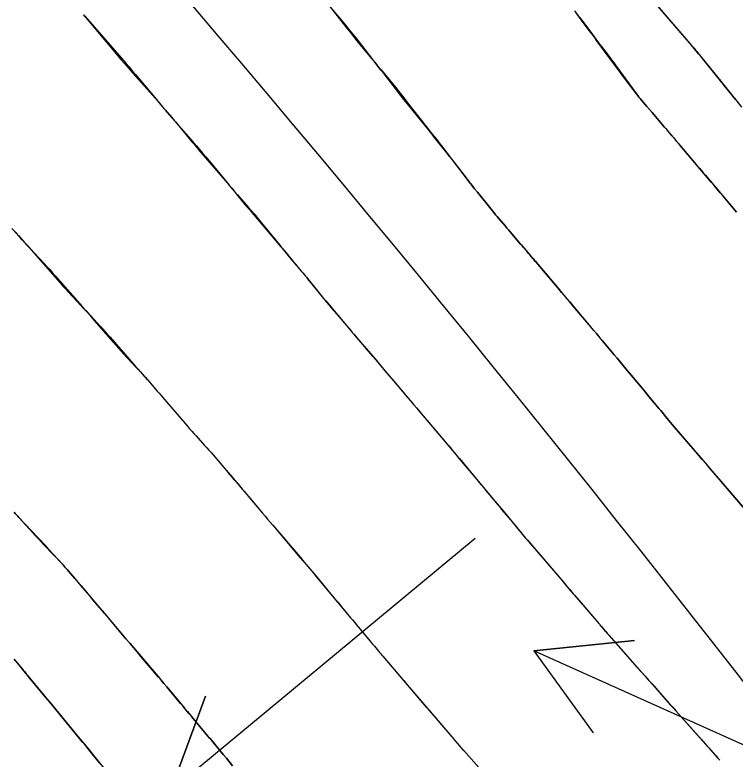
# Model space of a CAD drawing. Extents: x 954385 to 988206, y 1868364 to 1924553.
# Drawn here: x 955929.86 to 955972.52, y 1922805.85 to 1922849.97 of the extents above; entities that cross this region are included whole.
import ezdxf

# ---------------------------------------------------------------- set-up
doc = ezdxf.new("R2010")
doc.units = 0
for name, color, linetype in [('16', 7, 'Continuous'), ('26', 7, 'Continuous'), ('6', 7, 'Continuous'), ('7', 7, 'Continuous'), ('Default', 7, 'Continuous')]:
    doc.layers.add(name, color=color, linetype=linetype)

msp = doc.modelspace()

# ---------------------------------------------------------------- linework, layer by layer
at = {"layer": '16'}
for points in [[(955967.336, 1922851.196), (955969.672, 1922848.477), (955969.83, 1922848.294), (955970.093, 1922847.987), (955970.145, 1922847.926), (955970.197, 1922847.864), (955970.248, 1922847.802), (955970.299, 1922847.739), (955971.493, 1922846.262), (955971.689, 1922846.02), (955971.744, 1922845.95), (955971.8, 1922845.881), (955972.385, 1922845.155), (955972.449, 1922845.075), (955972.488, 1922845.027), (955972.912, 1922844.497)], [(955948.154, 1922850.938), (955949.31, 1922849.452), (955949.511, 1922849.196), (955949.713, 1922848.942), (955949.917, 1922848.69), (955950.123, 1922848.439), (955950.991, 1922847.387), (955951.177, 1922847.162), (955951.363, 1922846.936), (955951.549, 1922846.71), (955951.734, 1922846.484), (955952.475, 1922845.58), (955952.659, 1922845.353), (955952.842, 1922845.125), (955953.023, 1922844.896), (955953.202, 1922844.665), (955954.156, 1922843.431), (955954.236, 1922843.327), (955954.317, 1922843.224), (955954.399, 1922843.122), (955954.481, 1922843.02), (955954.813, 1922842.613), (955954.895, 1922842.512), (955954.976, 1922842.41), (955955.056, 1922842.307), (955955.136, 1922842.204), (955955.454, 1922841.79), (955955.533, 1922841.687), (955955.612, 1922841.583), (955955.692, 1922841.48), (955955.771, 1922841.376), (955956.593, 1922840.3), (955956.757, 1922840.086), (955956.923, 1922839.874), (955957.09, 1922839.663), (955957.258, 1922839.453), (955958.149, 1922838.353), (955958.243, 1922838.238), (955958.337, 1922838.123), (955958.433, 1922838.01), (955958.529, 1922837.896), (955958.914, 1922837.444), (955959.01, 1922837.331), (955959.107, 1922837.218), (955959.203, 1922837.105), (955959.299, 1922836.992), (955959.819, 1922836.383), (955959.866, 1922836.328), (955959.912, 1922836.274), (955959.959, 1922836.219), (955960.005, 1922836.165), (955960.239, 1922835.89), (955960.374, 1922835.731), (955960.554, 1922835.519), (955960.599, 1922835.466), (955960.644, 1922835.413), (955960.689, 1922835.36), (955960.733, 1922835.307), (955962.036, 1922833.766), (955962.265, 1922833.496), (955962.494, 1922833.225), (955962.723, 1922832.954), (955962.952, 1922832.683), (955963.978, 1922831.467), (955964.152, 1922831.262), (955964.325, 1922831.056), (955964.498, 1922830.85), (955964.67, 1922830.644), (955965.36, 1922829.818), (955965.532, 1922829.612), (955965.705, 1922829.405), (955965.877, 1922829.199), (955966.049, 1922828.993), (955966.911, 1922827.961), (955967.012, 1922827.84), (955967.114, 1922827.718), (955967.215, 1922827.596), (955967.317, 1922827.474), (955967.731, 1922826.976), (955967.828, 1922826.859), (955967.925, 1922826.742), (955968.023, 1922826.626), (955968.12, 1922826.509), (955968.508, 1922826.042), (955968.606, 1922825.925), (955968.704, 1922825.809), (955968.802, 1922825.693), (955968.9, 1922825.577), (955970.5, 1922823.706), (955970.764, 1922823.396), (955971.029, 1922823.086), (955971.293, 1922822.777), (955971.558, 1922822.467), (955973.091, 1922820.675)], [(955933.92, 1922849.975), (955933.968, 1922849.92), (955934.015, 1922849.866), (955936.424, 1922847.103), (955936.618, 1922846.879), (955936.81, 1922846.655), (955937.002, 1922846.43), (955937.192, 1922846.204), (955938.247, 1922844.944), (955938.289, 1922844.894), (955938.33, 1922844.844), (955938.372, 1922844.794), (955938.414, 1922844.744), (955938.581, 1922844.543), (955938.622, 1922844.493), (955938.665, 1922844.443), (955938.707, 1922844.393), (955938.749, 1922844.344), (955939.148, 1922843.883), (955939.228, 1922843.79), (955939.308, 1922843.696), (955939.387, 1922843.602), (955939.466, 1922843.507), (955940.176, 1922842.647), (955940.321, 1922842.472), (955940.467, 1922842.298), (955940.614, 1922842.125), (955940.761, 1922841.953), (955942.444, 1922839.996), (955942.576, 1922839.841), (955942.708, 1922839.685), (955942.839, 1922839.528), (955942.969, 1922839.37), (955943.486, 1922838.738), (955943.616, 1922838.58), (955943.747, 1922838.423), (955943.878, 1922838.267), (955944.01, 1922838.111), (955945.614, 1922836.229), (955945.672, 1922836.16), (955945.731, 1922836.09), (955945.789, 1922836.021), (955945.846, 1922835.95), (955946.075, 1922835.668), (955946.133, 1922835.598), (955946.191, 1922835.528), (955946.249, 1922835.458), (955946.308, 1922835.389), (955946.841, 1922834.759), (955946.949, 1922834.63), (955947.057, 1922834.501), (955947.164, 1922834.372), (955947.27, 1922834.241), (955947.781, 1922833.61), (955947.902, 1922833.461), (955948.023, 1922833.314), (955948.145, 1922833.166), (955948.268, 1922833.02), (955949.706, 1922831.312), (955949.775, 1922831.23), (955949.844, 1922831.148), (955949.914, 1922831.066), (955949.983, 1922830.984), (955950.332, 1922830.576), (955950.471, 1922830.413), (955950.541, 1922830.331), (955951.29, 1922829.453), (955951.348, 1922829.385), (955951.406, 1922829.317), (955951.464, 1922829.249), (955951.521, 1922829.181), (955951.835, 1922828.812), (955951.934, 1922828.696), (955952.065, 1922828.542), (955952.098, 1922828.503), (955952.13, 1922828.465), (955952.163, 1922828.426), (955952.196, 1922828.387), (955953.138, 1922827.272), (955953.306, 1922827.073), (955953.474, 1922826.875), (955953.642, 1922826.676), (955953.81, 1922826.477), (955955.349, 1922824.657), (955955.563, 1922824.404), (955955.777, 1922824.15), (955955.99, 1922823.895), (955956.204, 1922823.641), (955957.216, 1922822.429), (955957.349, 1922822.27), (955957.481, 1922822.112), (955957.613, 1922821.953), (955957.746, 1922821.795), (955958.387, 1922821.028), (955958.463, 1922820.936), (955958.54, 1922820.844), (955958.617, 1922820.752), (955958.694, 1922820.66), (955959.077, 1922820.199), (955959.23, 1922820.015), (955959.307, 1922819.923), (955959.874, 1922819.241), (955959.995, 1922819.097), (955960.115, 1922818.954), (955960.237, 1922818.81), (955960.359, 1922818.667), (955962.251, 1922816.455), (955962.478, 1922816.19), (955962.705, 1922815.925), (955962.931, 1922815.66), (955963.158, 1922815.395), (955964.45, 1922813.885), (955964.484, 1922813.845), (955964.518, 1922813.806), (955964.552, 1922813.766), (955964.586, 1922813.726), (955964.765, 1922813.518), (955964.841, 1922813.429), (955964.943, 1922813.311), (955964.968, 1922813.282), (955964.994, 1922813.252), (955965.02, 1922813.223), (955965.045, 1922813.194), (955966.731, 1922811.289), (955966.959, 1922811.032), (955967.186, 1922810.776), (955967.414, 1922810.519), (955967.641, 1922810.262), (955968.685, 1922809.081), (955968.845, 1922808.9), (955969.005, 1922808.72), (955969.165, 1922808.54), (955969.326, 1922808.36), (955969.967, 1922807.641), (955970.128, 1922807.462), (955970.288, 1922807.282), (955970.449, 1922807.102), (955970.609, 1922806.923), (955971.394, 1922806.044), (955971.508, 1922805.916), (955971.623, 1922805.788)], [(955972.61, 1922838.274), (955971.812, 1922839.219), (955971.635, 1922839.428), (955971.458, 1922839.638), (955971.281, 1922839.847), (955971.104, 1922840.056), (955969.269, 1922842.229), (955969.213, 1922842.295), (955969.157, 1922842.362), (955969.101, 1922842.428), (955969.045, 1922842.494), (955968.744, 1922842.849), (955968.635, 1922842.976), (955968.491, 1922843.146), (955968.455, 1922843.188), (955968.419, 1922843.231), (955968.383, 1922843.273), (955968.346, 1922843.315), (955967.615, 1922844.174), (955967.457, 1922844.359), (955967.3, 1922844.543), (955966.985, 1922844.912), (955966.907, 1922845.005), (955966.83, 1922845.099), (955966.755, 1922845.194), (955966.68, 1922845.29), (955966.038, 1922846.131), (955965.907, 1922846.303), (955965.776, 1922846.476), (955965.647, 1922846.65), (955965.518, 1922846.825), (955964.282, 1922848.508), (955964.224, 1922848.586), (955964.166, 1922848.664), (955964.108, 1922848.741), (955964.049, 1922848.818), (955963.813, 1922849.126), (955963.754, 1922849.203), (955963.695, 1922849.28), (955963.637, 1922849.358), (955963.579, 1922849.436), (955963.099, 1922850.087)], [(955929.674, 1922837.313), (955929.872, 1922837.102), (955929.922, 1922837.049), (955929.971, 1922836.995), (955930.019, 1922836.941), (955930.068, 1922836.887), (955930.425, 1922836.483), (955930.501, 1922836.397), (955930.577, 1922836.312), (955930.654, 1922836.228), (955930.732, 1922836.144), (955931.585, 1922835.23), (955931.753, 1922835.049), (955931.919, 1922834.867), (955932.083, 1922834.684), (955932.247, 1922834.499), (955933.572, 1922832.989), (955933.814, 1922832.712), (955934.056, 1922832.436), (955934.297, 1922832.159), (955934.539, 1922831.881), (955935.704, 1922830.541), (955935.846, 1922830.38), (955935.988, 1922830.22), (955936.131, 1922830.061), (955936.276, 1922829.903), (955937.022, 1922829.094), (955937.085, 1922829.026), (955937.147, 1922828.959), (955937.209, 1922828.891), (955937.271, 1922828.824), (955937.519, 1922828.553), (955937.581, 1922828.485), (955937.642, 1922828.417), (955937.703, 1922828.348), (955937.763, 1922828.279), (955938.289, 1922827.67), (955938.396, 1922827.546), (955938.504, 1922827.421), (955938.611, 1922827.296), (955938.719, 1922827.172), (955940.084, 1922825.582), (955940.208, 1922825.438), (955940.333, 1922825.296), (955940.459, 1922825.154), (955940.586, 1922825.014), (955941.097, 1922824.453), (955941.224, 1922824.312), (955941.35, 1922824.171), (955941.475, 1922824.028), (955941.598, 1922823.884), (955942.238, 1922823.135), (955942.37, 1922822.98), (955942.502, 1922822.825), (955942.78, 1922822.499), (955942.84, 1922822.43), (955942.899, 1922822.36), (955942.959, 1922822.29), (955943.018, 1922822.221), (955943.343, 1922821.838), (955943.434, 1922821.731), (955943.556, 1922821.588), (955943.587, 1922821.552), (955943.617, 1922821.516), (955943.648, 1922821.48), (955943.678, 1922821.444), (955944.527, 1922820.441), (955944.679, 1922820.261), (955944.83, 1922820.082), (955944.982, 1922819.903), (955945.133, 1922819.724), (955946.765, 1922817.794), (955946.998, 1922817.519), (955947.229, 1922817.243), (955947.461, 1922816.968), (955947.692, 1922816.692), (955948.854, 1922815.301), (955948.965, 1922815.168), (955949.077, 1922815.034), (955949.188, 1922814.901), (955949.299, 1922814.768), (955949.744, 1922814.236), (955949.855, 1922814.103), (955949.966, 1922813.97), (955950.078, 1922813.837), (955950.189, 1922813.703), (955950.902, 1922812.847), (955951.026, 1922812.697), (955951.151, 1922812.547), (955951.401, 1922812.247), (955951.464, 1922812.172), (955951.527, 1922812.098), (955951.59, 1922812.023), (955951.653, 1922811.949), (955954.227, 1922808.942), (955954.393, 1922808.748), (955954.559, 1922808.554), (955954.725, 1922808.36), (955954.891, 1922808.166), (955955.854, 1922807.042), (955955.889, 1922807.001), (955955.924, 1922806.96), (955956.029, 1922806.838), (955956.064, 1922806.797), (955956.278, 1922806.55), (955956.319, 1922806.501), (955956.361, 1922806.454), (955956.403, 1922806.406), (955956.445, 1922806.358), (955958.974, 1922803.503)], [(955942.753, 1922805.463), (955942.385, 1922805.905), (955942.201, 1922806.126), (955942.017, 1922806.347), (955941.595, 1922806.853), (955941.494, 1922806.975), (955941.393, 1922807.096), (955941.292, 1922807.217), (955941.19, 1922807.338), (955940.335, 1922808.362), (955940.169, 1922808.559), (955940.004, 1922808.757), (955939.839, 1922808.955), (955939.674, 1922809.152), (955939.013, 1922809.942), (955938.848, 1922810.14), (955938.682, 1922810.337), (955938.516, 1922810.534), (955938.35, 1922810.731), (955937.325, 1922811.942), (955937.103, 1922812.205), (955936.881, 1922812.467), (955936.659, 1922812.73), (955936.437, 1922812.992), (955935.195, 1922814.46), (955935.149, 1922814.514), (955935.104, 1922814.568), (955935.058, 1922814.621), (955935.012, 1922814.675), (955934.738, 1922814.998), (955934.479, 1922815.302), (955934.436, 1922815.353), (955934.393, 1922815.403), (955934.35, 1922815.454), (955934.306, 1922815.504), (955933.779, 1922816.122), (955933.595, 1922816.337), (955933.412, 1922816.552), (955933.044, 1922816.983), (955932.952, 1922817.09), (955932.859, 1922817.196), (955932.765, 1922817.302), (955932.67, 1922817.407), (955931.867, 1922818.289), (955931.7, 1922818.471), (955931.534, 1922818.652), (955931.366, 1922818.832), (955931.198, 1922819.012), (955930.098, 1922820.182), (955930.024, 1922820.261), (955929.95, 1922820.341), (955929.876, 1922820.42), (955929.803, 1922820.5)], [(955934.882, 1922805.622), (955934.68, 1922805.87), (955934.276, 1922806.366), (955934.174, 1922806.49), (955934.073, 1922806.613), (955933.972, 1922806.737), (955933.87, 1922806.86), (955931.919, 1922809.227), (955931.649, 1922809.555), (955931.379, 1922809.882), (955930.688, 1922810.72), (955930.628, 1922810.793), (955930.568, 1922810.866), (955930.508, 1922810.938), (955930.448, 1922811.011), (955930.061, 1922811.478), (955929.926, 1922811.64), (955929.871, 1922811.706), (955929.817, 1922811.771)]]:
    msp.add_lwpolyline(points, dxfattribs=at)
at = {"layer": '26'}
for points in [[(955957.131, 1922818.928), (955939.069, 1922803.964), (955941.156, 1922809.589), (955939.069, 1922803.964), (955944.984, 1922804.969)], [(956057.131, 1922768.928), (955960.602, 1922812.276), (955966.571, 1922812.884), (955960.602, 1922812.276), (955964.113, 1922807.411)]]:
    msp.add_lwpolyline(points, dxfattribs=at)
at = {"layer": '6'}
msp.add_lwpolyline([(955933.919, 1922849.973), (955933.979, 1922849.904), (955934.038, 1922849.834), (955935.882, 1922847.634), (955936.122, 1922847.35), (955936.363, 1922847.068), (955936.607, 1922846.788), (955936.852, 1922846.51), (955938.191, 1922845.005), (955938.261, 1922844.925), (955938.331, 1922844.844), (955938.4, 1922844.763), (955938.468, 1922844.681), (955938.769, 1922844.313), (955938.822, 1922844.25), (955938.874, 1922844.188), (955938.928, 1922844.126), (955938.982, 1922844.064), (955939.199, 1922843.819), (955939.254, 1922843.757), (955939.308, 1922843.696), (955939.362, 1922843.634), (955939.416, 1922843.573), (955940.425, 1922842.42), (955940.611, 1922842.207), (955940.795, 1922841.993), (955940.977, 1922841.777), (955941.158, 1922841.56), (955942.388, 1922840.073), (955942.549, 1922839.88), (955942.711, 1922839.688), (955942.875, 1922839.496), (955943.04, 1922839.306), (955943.701, 1922838.548), (955943.865, 1922838.358), (955944.029, 1922838.166), (955944.19, 1922837.974), (955944.35, 1922837.78), (955945.545, 1922836.32), (955945.638, 1922836.206), (955945.732, 1922836.092), (955945.825, 1922835.978), (955945.918, 1922835.864), (955946.337, 1922835.353), (955946.408, 1922835.267), (955946.479, 1922835.182), (955946.551, 1922835.096), (955946.624, 1922835.011), (955946.914, 1922834.673), (955946.986, 1922834.588), (955947.058, 1922834.502), (955947.129, 1922834.416), (955947.199, 1922834.33), (955948.32, 1922832.942), (955948.469, 1922832.76), (955948.619, 1922832.578), (955948.77, 1922832.398), (955948.923, 1922832.219), (955949.619, 1922831.409), (955949.731, 1922831.278), (955949.843, 1922831.147), (955949.955, 1922831.016), (955950.067, 1922830.884), (955950.654, 1922830.194), (955950.904, 1922829.901), (955951.35, 1922829.375), (955951.507, 1922829.191), (955951.782, 1922828.868), (955951.897, 1922828.733), (955952.05, 1922828.552), (955952.127, 1922828.462), (955952.204, 1922828.371), (955953.276, 1922827.108), (955953.467, 1922826.882), (955953.659, 1922826.657), (955953.85, 1922826.431), (955954.042, 1922826.205), (955955.37, 1922824.639), (955955.576, 1922824.396), (955955.781, 1922824.153), (955955.985, 1922823.909), (955956.189, 1922823.665), (955957.13, 1922822.539), (955957.412, 1922822.2), (955957.695, 1922821.862), (955958.308, 1922821.127), (955958.425, 1922820.987), (955958.543, 1922820.846), (955958.66, 1922820.705), (955958.777, 1922820.564), (955959.32, 1922819.91), (955959.478, 1922819.718), (955959.637, 1922819.527), (955959.955, 1922819.144), (955960.035, 1922819.048), (955960.115, 1922818.953), (955960.195, 1922818.858), (955960.276, 1922818.763), (955962.369, 1922816.318), (955962.584, 1922816.067), (955962.799, 1922815.816), (955963.014, 1922815.564), (955963.229, 1922815.313), (955964.445, 1922813.893), (955964.482, 1922813.85), (955964.519, 1922813.807), (955964.556, 1922813.764), (955964.593, 1922813.721), (955964.769, 1922813.517), (955964.814, 1922813.464), (955964.86, 1922813.412), (955964.951, 1922813.307), (955964.973, 1922813.28), (955964.996, 1922813.254), (955965.019, 1922813.228), (955965.042, 1922813.202), (955967.2, 1922810.762), (955967.381, 1922810.558), (955967.562, 1922810.354), (955967.742, 1922810.15), (955967.923, 1922809.946), (955968.646, 1922809.13), (955968.826, 1922808.926), (955969.007, 1922808.722), (955969.188, 1922808.518), (955969.369, 1922808.314), (955970.526, 1922807.014), (955970.635, 1922806.891), (955970.745, 1922806.768), (955970.854, 1922806.645), (955970.963, 1922806.522), (955971.467, 1922805.957), (955971.543, 1922805.871), (955971.62, 1922805.786)], dxfattribs=at)
at = {"layer": '7'}
for points in [[(955973.084, 1922820.686), (955971.354, 1922822.709), (955971.089, 1922823.019), (955970.824, 1922823.328), (955970.559, 1922823.638), (955970.294, 1922823.948), (955968.9, 1922825.577), (955968.801, 1922825.692), (955968.703, 1922825.808), (955968.606, 1922825.925), (955968.508, 1922826.041), (955968.12, 1922826.509), (955968.023, 1922826.626), (955967.926, 1922826.743), (955967.829, 1922826.86), (955967.732, 1922826.977), (955967.319, 1922827.476), (955967.218, 1922827.598), (955967.116, 1922827.72), (955967.015, 1922827.842), (955966.913, 1922827.964), (955966.051, 1922828.997), (955965.879, 1922829.203), (955965.707, 1922829.41), (955965.534, 1922829.616), (955965.362, 1922829.822), (955964.673, 1922830.647), (955964.501, 1922830.854), (955964.328, 1922831.059), (955964.155, 1922831.265), (955963.981, 1922831.47), (955962.934, 1922832.705), (955962.705, 1922832.976), (955962.475, 1922833.246), (955962.246, 1922833.517), (955962.017, 1922833.787), (955960.733, 1922835.301), (955960.687, 1922835.356), (955960.64, 1922835.411), (955960.594, 1922835.465), (955960.547, 1922835.52), (955960.358, 1922835.742), (955960.268, 1922835.848), (955960.178, 1922835.954), (955959.999, 1922836.165), (955959.909, 1922836.271), (955959.819, 1922836.377), (955959.297, 1922836.991), (955959.201, 1922837.104), (955959.104, 1922837.217), (955959.008, 1922837.33), (955958.912, 1922837.443), (955958.527, 1922837.896), (955958.432, 1922838.009), (955958.337, 1922838.123), (955958.242, 1922838.238), (955958.149, 1922838.353), (955957.259, 1922839.454), (955957.091, 1922839.664), (955956.924, 1922839.875), (955956.758, 1922840.087), (955956.594, 1922840.301), (955955.774, 1922841.376), (955955.693, 1922841.48), (955955.612, 1922841.583), (955955.53, 1922841.686), (955955.447, 1922841.789), (955955.111, 1922842.199), (955955.029, 1922842.299), (955954.948, 1922842.401), (955954.867, 1922842.503), (955954.788, 1922842.605), (955954.472, 1922843.016), (955954.393, 1922843.119), (955954.312, 1922843.221), (955954.231, 1922843.322), (955954.15, 1922843.423), (955953.19, 1922844.595), (955953.004, 1922844.824), (955952.819, 1922845.055), (955952.636, 1922845.287), (955952.455, 1922845.52), (955951.726, 1922846.465), (955951.544, 1922846.7), (955951.362, 1922846.935), (955951.179, 1922847.17), (955950.997, 1922847.405), (955950.067, 1922848.599), (955949.869, 1922848.851), (955949.669, 1922849.102), (955949.468, 1922849.351), (955949.265, 1922849.599), (955948.166, 1922850.927)], [(955972.527, 1922844.979), (955972.463, 1922845.06), (955972.399, 1922845.14), (955972.334, 1922845.22), (955971.875, 1922845.791), (955971.823, 1922845.855), (955971.759, 1922845.936), (955971.72, 1922845.984), (955971.494, 1922846.263), (955970.529, 1922847.456), (955970.362, 1922847.66), (955970.194, 1922847.862), (955970.025, 1922848.064), (955969.854, 1922848.264), (955967.784, 1922850.672)], [(955963.014, 1922850.203), (955963.247, 1922849.9), (955963.305, 1922849.824), (955963.363, 1922849.748), (955963.42, 1922849.672), (955963.477, 1922849.595), (955963.968, 1922848.937), (955964.068, 1922848.802), (955964.17, 1922848.667), (955964.272, 1922848.532), (955964.374, 1922848.398), (955964.935, 1922847.662), (955965.063, 1922847.495), (955965.189, 1922847.327), (955965.315, 1922847.158), (955965.44, 1922846.988), (955966.683, 1922845.292), (955966.756, 1922845.195), (955966.83, 1922845.099), (955966.906, 1922845.005), (955966.984, 1922844.912), (955967.299, 1922844.542), (955967.456, 1922844.357), (955967.613, 1922844.172), (955968.303, 1922843.361), (955968.359, 1922843.294), (955968.415, 1922843.228), (955968.472, 1922843.162), (955968.528, 1922843.096), (955968.793, 1922842.783), (955968.865, 1922842.698), (955968.937, 1922842.614), (955969.081, 1922842.444), (955969.154, 1922842.359), (955969.226, 1922842.274), (955970.226, 1922841.094), (955970.405, 1922840.883), (955970.583, 1922840.672), (955970.762, 1922840.461), (955970.941, 1922840.25), (955972.613, 1922838.277)], [(955929.725, 1922837.248), (955930.083, 1922836.845), (955930.131, 1922836.791), (955930.18, 1922836.737), (955930.229, 1922836.683), (955930.279, 1922836.63), (955930.479, 1922836.419), (955930.528, 1922836.366), (955930.578, 1922836.312), (955930.626, 1922836.258), (955930.674, 1922836.204), (955932.374, 1922834.263), (955932.539, 1922834.077), (955932.704, 1922833.892), (955932.872, 1922833.708), (955933.04, 1922833.526), (955933.765, 1922832.747), (955933.91, 1922832.591), (955934.055, 1922832.435), (955934.2, 1922832.279), (955934.345, 1922832.123), (955934.923, 1922831.498), (955935.066, 1922831.342), (955935.209, 1922831.184), (955935.351, 1922831.025), (955935.491, 1922830.865), (955937.03, 1922829.1), (955937.09, 1922829.031), (955937.151, 1922828.963), (955937.213, 1922828.894), (955937.274, 1922828.827), (955937.522, 1922828.556), (955937.584, 1922828.488), (955937.645, 1922828.42), (955937.705, 1922828.351), (955937.765, 1922828.282), (955938.289, 1922827.671), (955938.396, 1922827.546), (955938.504, 1922827.421), (955938.611, 1922827.296), (955938.718, 1922827.171), (955940.084, 1922825.582), (955940.208, 1922825.439), (955940.333, 1922825.296), (955940.459, 1922825.155), (955940.586, 1922825.014), (955941.096, 1922824.453), (955941.223, 1922824.312), (955941.349, 1922824.17), (955941.474, 1922824.027), (955941.597, 1922823.884), (955942.235, 1922823.134), (955942.367, 1922822.978), (955942.5, 1922822.823), (955942.835, 1922822.429), (955942.927, 1922822.321), (955943.079, 1922822.142), (955943.14, 1922822.07), (955943.202, 1922821.998), (955943.495, 1922821.653), (955943.555, 1922821.583), (955943.614, 1922821.513), (955943.673, 1922821.444), (955943.732, 1922821.374), (955944.526, 1922820.439), (955944.678, 1922820.26), (955944.83, 1922820.081), (955944.982, 1922819.902), (955945.134, 1922819.723), (955946.769, 1922817.796), (955947.001, 1922817.521), (955947.234, 1922817.246), (955947.465, 1922816.97), (955947.696, 1922816.694), (955948.859, 1922815.302), (955949.192, 1922814.903), (955949.747, 1922814.238), (955949.858, 1922814.105), (955949.969, 1922813.972), (955950.08, 1922813.838), (955950.19, 1922813.705), (955950.902, 1922812.848), (955951.027, 1922812.697), (955951.151, 1922812.547), (955951.401, 1922812.247), (955951.463, 1922812.172), (955951.526, 1922812.097), (955951.589, 1922812.023), (955951.652, 1922811.949), (955952.548, 1922810.903), (955952.719, 1922810.704), (955952.889, 1922810.505), (955953.06, 1922810.306), (955953.23, 1922810.107), (955955.855, 1922807.043), (955955.89, 1922807.002), (955955.925, 1922806.962), (955956.066, 1922806.799), (955956.28, 1922806.552), (955956.322, 1922806.504), (955956.363, 1922806.456), (955956.405, 1922806.408), (955956.447, 1922806.36), (955958.977, 1922803.503)], [(955929.803, 1922820.5), (955929.876, 1922820.42), (955929.95, 1922820.34), (955930.023, 1922820.26), (955930.096, 1922820.179), (955930.924, 1922819.271), (955931.086, 1922819.093), (955931.25, 1922818.915), (955931.413, 1922818.739), (955931.578, 1922818.563), (955932.667, 1922817.403), (955932.763, 1922817.3), (955932.858, 1922817.195), (955932.951, 1922817.089), (955933.043, 1922816.982), (955933.41, 1922816.551), (955933.593, 1922816.336), (955933.776, 1922816.121), (955934.298, 1922815.508), (955934.389, 1922815.4), (955934.481, 1922815.293), (955934.713, 1922815.021), (955934.842, 1922814.869), (955935.015, 1922814.667), (955935.058, 1922814.616), (955935.101, 1922814.565), (955935.144, 1922814.515), (955935.187, 1922814.464), (955936.437, 1922812.992), (955936.659, 1922812.73), (955936.882, 1922812.467), (955937.105, 1922812.205), (955937.327, 1922811.943), (955938.336, 1922810.755), (955938.511, 1922810.548), (955938.686, 1922810.34), (955938.861, 1922810.133), (955939.035, 1922809.925), (955939.748, 1922809.071), (955939.913, 1922808.873), (955940.077, 1922808.676), (955940.242, 1922808.479), (955940.407, 1922808.282), (955941.193, 1922807.341), (955941.294, 1922807.219), (955941.395, 1922807.098), (955941.496, 1922806.977), (955941.597, 1922806.855), (955942.018, 1922806.347), (955942.202, 1922806.126), (955942.386, 1922805.905), (955942.753, 1922805.463)], [(955929.812, 1922811.775), (955929.871, 1922811.705), (955929.929, 1922811.635), (955929.987, 1922811.565), (955930.298, 1922811.191), (955930.352, 1922811.126), (955930.406, 1922811.061), (955930.514, 1922810.93), (955930.541, 1922810.898), (955930.568, 1922810.865), (955930.595, 1922810.833), (955930.622, 1922810.8), (955931.378, 1922809.882), (955931.514, 1922809.718), (955931.649, 1922809.554), (955931.784, 1922809.39), (955931.919, 1922809.226), (955933.609, 1922807.179), (955933.841, 1922806.897), (955934.074, 1922806.614), (955934.306, 1922806.331), (955934.537, 1922806.047), (955935.724, 1922804.593)]]:
    msp.add_lwpolyline(points, dxfattribs=at)
at = {"layer": 'Default'}
msp.add_arc((955068.332, 1922107.114), 1145.916, 31.460692, 46.414195, dxfattribs=at)

doc.saveas('drawing.dxf')
